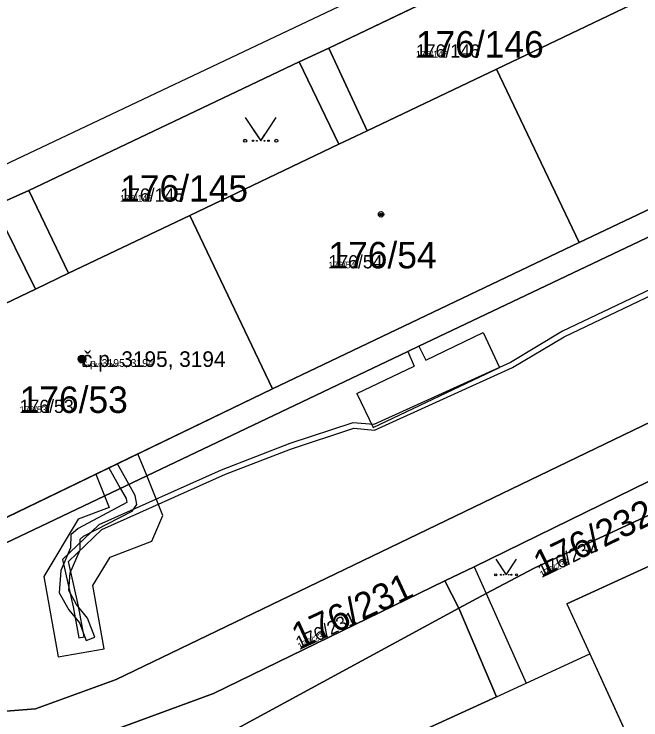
# Model space of a CAD drawing. Extents: x -759873 to -758487, y -975024 to -973516.
# Drawn here: x -759294.82 to -759254.55, y -974781.45 to -974736.1 of the extents above; entities that cross this region are included whole.
import ezdxf

# ---------------------------------------------------------------- set-up
doc = ezdxf.new("R2010")
doc.units = 0
for name, color, linetype in [('KAT_02_hranice parcel', 7, 'Continuous'), ('KAT_03_1000_st čísla parcelní', 7, 'Continuous'), ('KAT_03_1000_čísla parcelní', 7, 'Continuous'), ('KAT_03_1000_čísla popisná', 7, 'Continuous'), ('KAT_03_250_st čísla parcelní', 7, 'Continuous'), ('KAT_03_250_čísla parcelní', 7, 'Continuous'), ('KAT_03_250_čísla popisná', 7, 'Continuous'), ('KAT_03_500_st čísla parcelní', 7, 'Continuous'), ('KAT_03_500_čísla parcelní', 7, 'Continuous'), ('KAT_03_500_čísla popisná', 7, 'Continuous'), ('KAT_04_vnitřní kresba', 7, 'Continuous'), ('KAT_05_1000_značky kultur', 7, 'Continuous'), ('KAT_05_250_značky kultur', 7, 'Continuous'), ('KAT_05_500_značky kultur', 7, 'Continuous'), ('KAT_07_1000_značky budov', 7, 'Continuous'), ('KAT_07_250_značky budov', 7, 'Continuous'), ('KAT_07_500_značky budov', 7, 'Continuous'), ('KAT_10_věcná břemena', 7, 'Continuous'), ('KAT_14_plocha_budovy', 7, 'Continuous'), ('KAT_14_plocha_pozemek', 7, 'Continuous')]:
    doc.layers.add(name, color=color, linetype=linetype)

msp = doc.modelspace()

# ---------------------------------------------------------------- linework, layer by layer
at = {"layer": 'KAT_02_hranice parcel'}
for p, q in [((-759256.62, -974729.68), (-759274.61, -974738.28)), ((-759274.61, -974738.28), (-759276.51, -974739.17)), ((-759276.51, -974739.17), (-759293.88, -974747.43)), ((-759258.52, -974750.77), (-759263.84, -974739.63)), ((-759258.52, -974750.77), (-759238.84, -974741.43)), ((-759293.88, -974747.43), (-759296.1, -974748.42)), ((-759278.22, -974760.18), (-759283.54, -974749.04)), ((-759278.22, -974760.18), (-759258.52, -974750.77)), ((-759297.83, -974769.65), (-759278.22, -974760.18)), ((-759267.15, -974772.52), (-759266.24, -974774.27))]:
    msp.add_line(p, q, dxfattribs=at)
for points in [[(-759297.2, -974770.95), (-759269.53, -974757.78), (-759268.81, -974757.44), (-759237.44, -974742.52), (-759232.51, -974740.14), (-759189.23, -974719.52), (-759188.5, -974719.17), (-759159.12, -974705.45)], [(-759301.24, -974780.99), (-759301.03, -974781.35), (-759293.44, -974780.74), (-759288.26, -974778.87), (-759268.89, -974769.51), (-759250.85, -974760.82), (-759247.34, -974759.1), (-759236.73, -974753.99), (-759224.73, -974748.18), (-759206.51, -974739.34), (-759188.27, -974730.61), (-759177.27, -974725.26), (-759160.55, -974717.22), (-759156.31, -974714.42), (-759154.33, -974710.16)], [(-759256.62, -974729.68), (-759255.6, -974731.84), (-759256.12, -974732.12), (-759254.73, -974735.3), (-759263.84, -974739.63)], [(-759183.19, -974736.35), (-759176.58, -974737.4), (-759182.07, -974749.11), (-759190.12, -974766.32), (-759202.77, -974781.98), (-759209.13, -974788.81), (-759225.44, -974805.2), (-759239.06, -974815.12), (-759245.96, -974818.65), (-759258.28, -974823.9), (-759278.94, -974832.86), (-759280.49, -974821.62), (-759282.67, -974805.49), (-759285.3, -974797.52), (-759288.93, -974786.59), (-759266.24, -974774.27)], [(-759263.84, -974739.63), (-759272.15, -974743.6), (-759274.61, -974738.28)], [(-759276.51, -974739.17), (-759273.96, -974744.46), (-759283.54, -974749.04)], [(-759283.54, -974749.04), (-759291.32, -974752.75), (-759293.88, -974747.43)], [(-759296.1, -974748.42), (-759293.45, -974753.77), (-759303.23, -974758.44)], [(-759267.15, -974772.52), (-759265.27, -974771.61), (-759252, -974765.12), (-759250.25, -974764.25), (-759247.44, -974762.88), (-759245.65, -974762.05), (-759237.44, -974758.02), (-759235.58, -974757.1)], [(-759234.61, -974759.19), (-759236.42, -974760.06), (-759244.75, -974763.94), (-759246.47, -974764.74), (-759249.33, -974766.1), (-759251.03, -974766.91), (-759261.42, -974771.71), (-759264.49, -974773.34), (-759266.24, -974774.27)], [(-759293.14, -974783.84), (-759282.01, -974779.76), (-759267.15, -974772.52)], [(-759266.24, -974774.27), (-759263.84, -974779.97), (-759274.56, -974784.87), (-759269.17, -974796.23), (-759265.28, -974794.44), (-759264.25, -974796.7)]]:
    msp.add_lwpolyline(points, dxfattribs=at)
at = {"layer": 'KAT_03_1000_čísla popisná'}
msp.add_circle((-759290.46, -974758.27), 0.25, dxfattribs=at)
at = {"layer": 'KAT_03_250_čísla popisná'}
msp.add_circle((-759290.46, -974758.27), 0.0625, dxfattribs=at)
at = {"layer": 'KAT_03_500_čísla popisná'}
msp.add_circle((-759290.46, -974758.27), 0.125, dxfattribs=at)
at = {"layer": 'KAT_04_vnitřní kresba'}
for p, q in [((-759296.46, -974746.27), (-759255.11, -974726.67)), ((-759273.96, -974744.46), (-759272.15, -974743.6)), ((-759293.45, -974753.77), (-759291.32, -974752.75)), ((-759268.38, -974758.34), (-759264.69, -974756.57)), ((-759264.69, -974756.57), (-759263.64, -974758.81)), ((-759268.81, -974757.44), (-759268.38, -974758.34)), ((-759269.53, -974757.78), (-759269.13, -974758.73)), ((-759272.8, -974760.48), (-759269.13, -974758.73)), ((-759271.75, -974762.67), (-759263.64, -974758.81)), ((-759272.8, -974760.48), (-759271.75, -974762.67)), ((-759259.31, -974773.99), (-759249.96, -974769.71)), ((-759265.27, -974771.61), (-759264.49, -974773.34)), ((-759264.49, -974773.34), (-759261.92, -974779.09)), ((-759259.31, -974773.99), (-759257.83, -974777.22)), ((-759261.92, -974779.09), (-759257.83, -974777.22)), ((-759257.83, -974777.22), (-759254.1, -974785.38)), ((-759263.84, -974779.97), (-759261.92, -974779.09))]:
    msp.add_line(p, q, dxfattribs=at)
at = {"layer": 'KAT_05_1000_značky kultur'}
for points in [[(-759279.98, -974742.739), (-759278.98, -974744.24), (-759277.98, -974742.739)], [(-759263.88, -974771.124), (-759263.21, -974772.13), (-759262.54, -974771.124)]]:
    msp.add_lwpolyline(points, dxfattribs=at)
for centre, radius in [((-759279.98, -974744.239), 0.1), ((-759277.98, -974744.239), 0.1), ((-759263.88, -974772.13), 0.067), ((-759262.54, -974772.13), 0.067)]:
    msp.add_circle(centre, radius, dxfattribs=at)
at = {"layer": 'KAT_05_250_značky kultur'}
for points in [[(-759279.23, -974743.865), (-759278.98, -974744.24), (-759278.73, -974743.865)], [(-759263.378, -974771.878), (-759263.21, -974772.13), (-759263.042, -974771.878)]]:
    msp.add_lwpolyline(points, dxfattribs=at)
for centre, radius in [((-759279.23, -974744.24), 0.025), ((-759278.73, -974744.24), 0.025), ((-759263.378, -974772.13), 0.0168), ((-759263.042, -974772.13), 0.0168)]:
    msp.add_circle(centre, radius, dxfattribs=at)
at = {"layer": 'KAT_05_500_značky kultur'}
for points in [[(-759279.48, -974743.49), (-759278.98, -974744.24), (-759278.48, -974743.49)], [(-759263.545, -974771.627), (-759263.21, -974772.13), (-759262.875, -974771.627)]]:
    msp.add_lwpolyline(points, dxfattribs=at)
for centre, radius in [((-759279.48, -974744.24), 0.05), ((-759278.48, -974744.24), 0.05), ((-759263.545, -974772.13), 0.0335), ((-759262.875, -974772.13), 0.0335)]:
    msp.add_circle(centre, radius, dxfattribs=at)
at = {"layer": 'KAT_07_1000_značky budov'}
for centre in [(-759271.247, -974748.969), (-759290.467, -974758.269)]:
    msp.add_circle(centre, 0.175, dxfattribs=at)
at = {"layer": 'KAT_07_250_značky budov'}
for centre in [(-759271.242, -974748.97), (-759290.462, -974758.27)]:
    msp.add_circle(centre, 0.0437, dxfattribs=at)
at = {"layer": 'KAT_07_500_značky budov'}
for centre in [(-759271.243, -974748.97), (-759290.463, -974758.27)]:
    msp.add_circle(centre, 0.0875, dxfattribs=at)
at = {"layer": 'KAT_10_věcná břemena'}
msp.add_lwpolyline([(-759246.93, -974750.45), (-759259.58, -974756.47), (-759262.92, -974758.48), (-759271.72, -974762.47), (-759273.05, -974762.37), (-759277.1, -974763.7), (-759281.52, -974765.4), (-759289.38, -974768.91), (-759291.71, -974771.15), (-759291.03, -974774.2), (-759290.67, -974776.18), (-759290.33, -974776.12), (-759290.69, -974774.14), (-759291.33, -974771.27), (-759289.18, -974769.21), (-759281.24, -974765.66), (-759277.06, -974764.06), (-759272.99, -974762.71), (-759271.66, -974762.83), (-759262.8, -974758.81), (-759259.48, -974756.83), (-759246.57, -974750.67)], dxfattribs=at)
for points in [[(-759289.02, -974767.05), (-759288.71, -974767.8), (-759290.7, -974768.55), (-759292.92, -974772.24), (-759291.99, -974777.41), (-759289.04, -974776.88), (-759289.76, -974772.82), (-759288.66, -974770.99), (-759285.98, -974769.97), (-759285.26, -974768.33), (-759286.3, -974765.76), (-759286.87, -974764.36), (-759289.58, -974765.66)], [(-759288.19, -974764.99), (-759288.73, -974765.26), (-759288, -974766.57), (-759287.63, -974767.23), (-759287.58, -974767.49), (-759290.7, -974769.15), (-759291.18, -974769.57), (-759291.19, -974770.4), (-759291.83, -974771.86), (-759291.93, -974773.29), (-759291.31, -974774.39), (-759290.62, -974775.22), (-759290.19, -974776.36), (-759289.63, -974776.14), (-759290.1, -974774.92), (-759290.81, -974774.05), (-759291.31, -974773.15), (-759291.23, -974772), (-759290.59, -974770.52), (-759290.58, -974769.85), (-759290.36, -974769.65), (-759287.23, -974768.05), (-759286.94, -974767.61), (-759287.05, -974767.03), (-759287.45, -974766.31)]]:
    msp.add_lwpolyline(points, close=True, dxfattribs=at)
at = {"layer": 'KAT_14_plocha_budovy'}
for points in [[(-759224.42, -974720.91), (-759232.75, -974724.87), (-759234.55, -974725.72), (-759244.13, -974730.27), (-759252.27, -974734.14), (-759254.73, -974735.3), (-759263.84, -974739.63), (-759258.52, -974750.77), (-759238.84, -974741.43), (-759219.12, -974732.06)], [(-759303.23, -974758.44), (-759297.83, -974769.65), (-759278.22, -974760.18), (-759258.52, -974750.77), (-759263.84, -974739.63), (-759272.15, -974743.6), (-759273.96, -974744.46), (-759283.54, -974749.04), (-759291.32, -974752.75), (-759293.45, -974753.77)], [(-759247.98, -974768.81), (-759249.96, -974769.71), (-759259.31, -974773.99), (-759257.83, -974777.22), (-759254.1, -974785.38), (-759252.19, -974784.51), (-759245.67, -974781.56), (-759243.72, -974780.68), (-759239.97, -974778.98), (-759238.01, -974778.09), (-759234.02, -974776.29), (-759237.79, -974768.07), (-759239.28, -974764.83), (-759243.41, -974766.72), (-759245.39, -974767.62)]]:
    msp.add_lwpolyline(points, close=True, dxfattribs=at)
at = {"layer": 'KAT_14_plocha_pozemek'}
for points in [[(-759296.1, -974748.42), (-759293.88, -974747.43), (-759276.51, -974739.17), (-759274.61, -974738.28), (-759256.62, -974729.68), (-759254.74, -974728.81), (-759237.16, -974720.36), (-759235.3, -974719.48), (-759217.19, -974710.86), (-759215.37, -974709.97), (-759197.64, -974701.59), (-759195.81, -974700.76), (-759189.73, -974699.13), (-759180.57, -974698.08), (-759170.07, -974699.86), (-759160.58, -974704.45)], [(-759159.12, -974705.45), (-759188.5, -974719.17), (-759189.23, -974719.52), (-759232.51, -974740.14), (-759237.44, -974742.52), (-759268.81, -974757.44), (-759269.53, -974757.78), (-759297.2, -974770.95), (-759305.42, -974769.66), (-759305.13, -974770.39), (-759301.24, -974780.99), (-759301.03, -974781.35), (-759293.44, -974780.74), (-759288.26, -974778.87), (-759268.89, -974769.51), (-759250.85, -974760.82), (-759247.34, -974759.1), (-759236.73, -974753.99), (-759224.73, -974748.18), (-759206.51, -974739.34), (-759188.27, -974730.61), (-759177.27, -974725.26), (-759160.55, -974717.22)], [(-759160.55, -974717.22), (-759177.27, -974725.26), (-759188.27, -974730.61), (-759206.51, -974739.34), (-759224.73, -974748.18), (-759236.73, -974753.99), (-759247.34, -974759.1), (-759250.85, -974760.82), (-759268.89, -974769.51), (-759288.26, -974778.87), (-759293.44, -974780.74), (-759301.03, -974781.35)], [(-759293.14, -974783.84), (-759282.01, -974779.76), (-759267.15, -974772.52), (-759265.27, -974771.61), (-759252, -974765.12), (-759250.25, -974764.25), (-759247.44, -974762.88), (-759245.65, -974762.05), (-759237.44, -974758.02), (-759235.58, -974757.1), (-759223.52, -974751.22), (-759205.57, -974742.5), (-759186.91, -974733.43), (-759186.53, -974735.82), (-759183.19, -974736.35), (-759180.19, -974732.09), (-759175.88, -974728.64), (-759167.17, -974727.13), (-759165.81, -974724.55), (-759163.54, -974722.39)], [(-759235.27, -974783.88), (-759220.2, -974777.07), (-759218.68, -974775.94), (-759219.72, -974773.68), (-759215.74, -974771.85), (-759221, -974760.37), (-759231.77, -974765.31), (-759234.61, -974759.19), (-759236.42, -974760.06), (-759244.75, -974763.94), (-759246.47, -974764.74), (-759249.33, -974766.1), (-759251.03, -974766.91), (-759261.42, -974771.71), (-759264.49, -974773.34), (-759266.24, -974774.27), (-759263.84, -974779.97), (-759274.56, -974784.87)], [(-759288.93, -974786.59), (-759266.24, -974774.27), (-759267.15, -974772.52), (-759282.01, -974779.76), (-759293.14, -974783.84)], [(-759274.56, -974784.87), (-759263.84, -974779.97), (-759266.24, -974774.27), (-759288.93, -974786.59)]]:
    msp.add_lwpolyline(points, dxfattribs=at)
for points in [[(-759189.23, -974719.52), (-759188.5, -974719.17), (-759159.12, -974705.45), (-759160.58, -974704.45), (-759179.67, -974713.25), (-759199.38, -974722.66), (-759219.12, -974732.06), (-759238.84, -974741.43), (-759258.52, -974750.77), (-759278.22, -974760.18), (-759297.83, -974769.65), (-759297.2, -974770.95), (-759269.53, -974757.78), (-759268.81, -974757.44), (-759237.44, -974742.52), (-759232.51, -974740.14)], [(-759254.73, -974735.3), (-759263.84, -974739.63), (-759258.52, -974750.77), (-759238.84, -974741.43), (-759244.13, -974730.27), (-759252.27, -974734.14), (-759254.74, -974728.81), (-759256.62, -974729.68), (-759255.6, -974731.84), (-759256.12, -974732.12)], [(-759256.62, -974729.68), (-759274.61, -974738.28), (-759272.15, -974743.6), (-759263.84, -974739.63), (-759254.73, -974735.3), (-759256.12, -974732.12), (-759255.6, -974731.84)], [(-759258.52, -974750.77), (-759263.84, -974739.63), (-759272.15, -974743.6), (-759274.61, -974738.28), (-759276.51, -974739.17), (-759273.96, -974744.46), (-759283.54, -974749.04), (-759278.22, -974760.18)], [(-759276.51, -974739.17), (-759293.88, -974747.43), (-759291.32, -974752.75), (-759283.54, -974749.04), (-759273.96, -974744.46)], [(-759293.88, -974747.43), (-759296.1, -974748.42), (-759293.45, -974753.77), (-759303.23, -974758.44), (-759297.83, -974769.65), (-759278.22, -974760.18), (-759283.54, -974749.04), (-759291.32, -974752.75)], [(-759296.1, -974748.42), (-759305.91, -974753.05), (-759303.23, -974758.44), (-759293.45, -974753.77)], [(-759234.61, -974759.19), (-759235.58, -974757.1), (-759237.44, -974758.02), (-759245.65, -974762.05), (-759247.44, -974762.88), (-759250.25, -974764.25), (-759252, -974765.12), (-759265.27, -974771.61), (-759267.15, -974772.52), (-759266.24, -974774.27), (-759264.49, -974773.34), (-759261.42, -974771.71), (-759251.03, -974766.91), (-759249.33, -974766.1), (-759246.47, -974764.74), (-759244.75, -974763.94), (-759236.42, -974760.06)]]:
    msp.add_lwpolyline(points, close=True, dxfattribs=at)

# ---------------------------------------------------------------- texts
at = {"layer": 'KAT_03_1000_st čísla parcelní'}
for s, p in [('176/54', (-759274.63, -974752.44)), ('176/53', (-759294.47, -974761.73))]:
    msp.add_text(s, height=1.7, dxfattribs=at).set_placement(p)
at = {"layer": 'KAT_03_1000_čísla parcelní'}
for s, p in [('176/146', (-759269.01, -974738.89)), ('176/145', (-759288.01, -974748.15))]:
    msp.add_text(s, height=1.7, dxfattribs=at).set_placement(p)
for s, rotation, p in [('176/232', 26, (-759260.917, -974772.333)), ('176/231', 25, (-759276.48, -974776.96))]:
    msp.add_text(s, height=1.7, rotation=rotation, dxfattribs=at).set_placement(p)
at = {"layer": 'KAT_03_1000_čísla popisná'}
msp.add_text('č.p. 3195, 3194', height=1, dxfattribs=at).set_placement((-759290.46, -974758.77))
at = {"layer": 'KAT_03_250_st čísla parcelní'}
for s, p in [('176/54', (-759274.63, -974752.44)), ('176/53', (-759294.47, -974761.73))]:
    msp.add_text(s, height=0.425, dxfattribs=at).set_placement(p)
at = {"layer": 'KAT_03_250_čísla parcelní'}
for s, p in [('176/146', (-759269.01, -974738.89)), ('176/145', (-759288.01, -974748.15))]:
    msp.add_text(s, height=0.425, dxfattribs=at).set_placement(p)
for s, rotation, p in [('176/232', 26, (-759260.917, -974772.333)), ('176/231', 25, (-759276.48, -974776.96))]:
    msp.add_text(s, height=0.425, rotation=rotation, dxfattribs=at).set_placement(p)
at = {"layer": 'KAT_03_250_čísla popisná'}
msp.add_text('č.p. 3195, 3194', height=0.25, dxfattribs=at).set_placement((-759290.46, -974758.77))
at = {"layer": 'KAT_03_500_st čísla parcelní'}
for s, p in [('176/54', (-759274.63, -974752.44)), ('176/53', (-759294.47, -974761.73))]:
    msp.add_text(s, height=0.85, dxfattribs=at).set_placement(p)
at = {"layer": 'KAT_03_500_čísla parcelní'}
for s, p in [('176/146', (-759269.01, -974738.89)), ('176/145', (-759288.01, -974748.15))]:
    msp.add_text(s, height=0.85, dxfattribs=at).set_placement(p)
for s, rotation, p in [('176/232', 26, (-759260.917, -974772.333)), ('176/231', 25, (-759276.48, -974776.96))]:
    msp.add_text(s, height=0.85, rotation=rotation, dxfattribs=at).set_placement(p)
at = {"layer": 'KAT_03_500_čísla popisná'}
msp.add_text('č.p. 3195, 3194', height=0.5, dxfattribs=at).set_placement((-759290.46, -974758.77))

doc.saveas('drawing.dxf')
